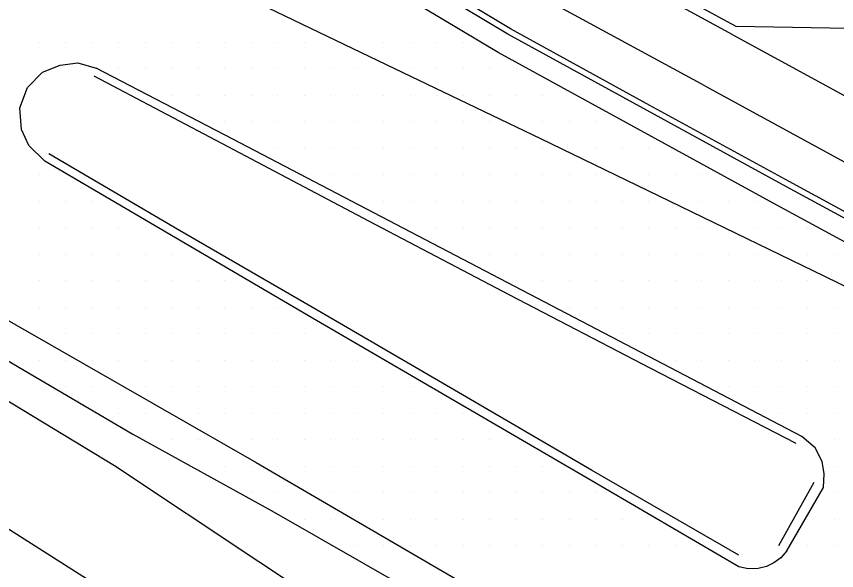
# Model space of a CAD drawing. Extents: x 1762120 to 1766775, y 709485 to 712965.
# Drawn here: x 1765371.6 to 1765449, y 710476.4 to 710528.7 of the extents above; entities that cross this region are included whole.
import ezdxf

# ---------------------------------------------------------------- set-up
doc = ezdxf.new("R2010")
doc.units = 0
for name, color, linetype in [('Exist DTM Drainline', 7, 'Continuous'), ('Exist DTM Scan Elevation Point', 7, 'Continuous'), ('Exist Roads Concrete Median Barrier', 7, 'Continuous'), ('Exist Roads Curbs', 7, 'Continuous'), ('Exist Roads EOP', 7, 'Continuous'), ('Exist Roads EOT', 7, 'Continuous'), ('PH Exist DTM Breakline', 7, 'Continuous')]:
    doc.layers.add(name, color=color, linetype=linetype)

msp = doc.modelspace()

# ---------------------------------------------------------------- linework, layer by layer
at = {"layer": 'Exist DTM Drainline'}
msp.add_lwpolyline([(1765615.261, 710418.837), (1765602.115, 710426.058), (1765588.932, 710433.211), (1765575.821, 710440.494), (1765562.659, 710447.685), (1765549.513, 710454.904), (1765536.408, 710462.178), (1765523.255, 710469.386), (1765510.115, 710476.613), (1765496.957, 710483.805), (1765483.795, 710490.992), (1765470.64, 710498.191), (1765457.45, 710505.477), (1765444.279, 710512.646), (1765431.118, 710519.832), (1765417.964, 710527.029), (1765405.793, 710534.331)], dxfattribs=at)
at = {"layer": 'Exist DTM Scan Elevation Point'}
for p, q in [((1765373.75, 710526.25), (1765373.75, 710526.25)), ((1765376.25, 710526.25), (1765376.25, 710526.25)), ((1765378.75, 710526.25), (1765378.75, 710526.25)), ((1765381.25, 710526.25), (1765381.25, 710526.25)), ((1765383.75, 710526.25), (1765383.75, 710526.25)), ((1765386.25, 710526.25), (1765386.25, 710526.25)), ((1765388.75, 710526.25), (1765388.75, 710526.25)), ((1765391.25, 710526.25), (1765391.25, 710526.25)), ((1765393.75, 710526.25), (1765393.75, 710526.25)), ((1765396.25, 710526.25), (1765396.25, 710526.25)), ((1765398.75, 710526.25), (1765398.75, 710526.25)), ((1765403.75, 710526.25), (1765403.75, 710526.25)), ((1765406.25, 710526.25), (1765406.25, 710526.25)), ((1765408.75, 710526.25), (1765408.75, 710526.25)), ((1765411.25, 710526.25), (1765411.25, 710526.25)), ((1765413.75, 710526.25), (1765413.75, 710526.25)), ((1765381.25, 710523.75), (1765381.25, 710523.75)), ((1765383.75, 710523.75), (1765383.75, 710523.75)), ((1765386.25, 710523.75), (1765386.25, 710523.75)), ((1765388.75, 710523.75), (1765388.75, 710523.75)), ((1765391.25, 710523.75), (1765391.25, 710523.75)), ((1765393.75, 710523.75), (1765393.75, 710523.75)), ((1765396.25, 710523.75), (1765396.25, 710523.75)), ((1765398.75, 710523.75), (1765398.75, 710523.75)), ((1765401.25, 710523.75), (1765401.25, 710523.75)), ((1765403.75, 710523.75), (1765403.75, 710523.75)), ((1765406.25, 710523.75), (1765406.25, 710523.75)), ((1765408.75, 710523.75), (1765408.75, 710523.75)), ((1765411.25, 710523.75), (1765411.25, 710523.75)), ((1765413.75, 710523.75), (1765413.75, 710523.75)), ((1765416.25, 710523.75), (1765416.25, 710523.75)), ((1765418.75, 710523.75), (1765418.75, 710523.75)), ((1765386.25, 710521.25), (1765386.25, 710521.25)), ((1765388.75, 710521.25), (1765388.75, 710521.25)), ((1765391.25, 710521.25), (1765391.25, 710521.25)), ((1765393.75, 710521.25), (1765393.75, 710521.25)), ((1765396.25, 710521.25), (1765396.25, 710521.25)), ((1765398.75, 710521.25), (1765398.75, 710521.25)), ((1765401.25, 710521.25), (1765401.25, 710521.25)), ((1765403.75, 710521.25), (1765403.75, 710521.25)), ((1765406.25, 710521.25), (1765406.25, 710521.25)), ((1765408.75, 710521.25), (1765408.75, 710521.25)), ((1765411.25, 710521.25), (1765411.25, 710521.25)), ((1765413.75, 710521.25), (1765413.75, 710521.25)), ((1765416.25, 710521.25), (1765416.25, 710521.25)), ((1765418.75, 710521.25), (1765418.75, 710521.25)), ((1765421.25, 710521.25), (1765421.25, 710521.25)), ((1765391.25, 710518.75), (1765391.25, 710518.75)), ((1765393.75, 710518.75), (1765393.75, 710518.75)), ((1765396.25, 710518.75), (1765396.25, 710518.75)), ((1765398.75, 710518.75), (1765398.75, 710518.75)), ((1765401.25, 710518.75), (1765401.25, 710518.75)), ((1765403.75, 710518.75), (1765403.75, 710518.75)), ((1765406.25, 710518.75), (1765406.25, 710518.75)), ((1765408.75, 710518.75), (1765408.75, 710518.75)), ((1765411.25, 710518.75), (1765411.25, 710518.75)), ((1765413.75, 710518.75), (1765413.75, 710518.75)), ((1765416.25, 710518.75), (1765416.25, 710518.75)), ((1765421.25, 710518.75), (1765421.25, 710518.75)), ((1765423.75, 710518.75), (1765423.75, 710518.75)), ((1765426.25, 710518.75), (1765426.25, 710518.75)), ((1765396.25, 710516.25), (1765396.25, 710516.25)), ((1765398.75, 710516.25), (1765398.75, 710516.25)), ((1765401.25, 710516.25), (1765401.25, 710516.25)), ((1765403.75, 710516.25), (1765403.75, 710516.25)), ((1765406.25, 710516.25), (1765406.25, 710516.25)), ((1765408.75, 710516.25), (1765408.75, 710516.25)), ((1765411.25, 710516.25), (1765411.25, 710516.25)), ((1765413.75, 710516.25), (1765413.75, 710516.25)), ((1765416.25, 710516.25), (1765416.25, 710516.25)), ((1765418.75, 710516.25), (1765418.75, 710516.25)), ((1765421.25, 710516.25), (1765421.25, 710516.25)), ((1765426.25, 710516.25), (1765426.25, 710516.25)), ((1765428.75, 710516.25), (1765428.75, 710516.25)), ((1765431.25, 710516.25), (1765431.25, 710516.25)), ((1765373.75, 710513.75), (1765373.75, 710513.75)), ((1765401.25, 710513.75), (1765401.25, 710513.75)), ((1765403.75, 710513.75), (1765403.75, 710513.75)), ((1765406.25, 710513.75), (1765406.25, 710513.75)), ((1765408.75, 710513.75), (1765408.75, 710513.75)), ((1765411.25, 710513.75), (1765411.25, 710513.75)), ((1765413.75, 710513.75), (1765413.75, 710513.75)), ((1765416.25, 710513.75), (1765416.25, 710513.75)), ((1765418.75, 710513.75), (1765418.75, 710513.75)), ((1765421.25, 710513.75), (1765421.25, 710513.75)), ((1765423.75, 710513.75), (1765423.75, 710513.75)), ((1765426.25, 710513.75), (1765426.25, 710513.75)), ((1765431.25, 710513.75), (1765431.25, 710513.75)), ((1765433.75, 710513.75), (1765433.75, 710513.75)), ((1765436.25, 710513.75), (1765436.25, 710513.75)), ((1765373.75, 710511.25), (1765373.75, 710511.25)), ((1765376.25, 710511.25), (1765376.25, 710511.25)), ((1765378.75, 710511.25), (1765378.75, 710511.25)), ((1765406.25, 710511.25), (1765406.25, 710511.25)), ((1765408.75, 710511.25), (1765408.75, 710511.25)), ((1765411.25, 710511.25), (1765411.25, 710511.25)), ((1765413.75, 710511.25), (1765413.75, 710511.25)), ((1765416.25, 710511.25), (1765416.25, 710511.25)), ((1765418.75, 710511.25), (1765418.75, 710511.25)), ((1765421.25, 710511.25), (1765421.25, 710511.25)), ((1765423.75, 710511.25), (1765423.75, 710511.25)), ((1765426.25, 710511.25), (1765426.25, 710511.25)), ((1765428.75, 710511.25), (1765428.75, 710511.25)), ((1765431.25, 710511.25), (1765431.25, 710511.25)), ((1765436.25, 710511.25), (1765436.25, 710511.25)), ((1765438.75, 710511.25), (1765438.75, 710511.25)), ((1765441.25, 710511.25), (1765441.25, 710511.25)), ((1765373.75, 710508.75), (1765373.75, 710508.75)), ((1765376.25, 710508.75), (1765376.25, 710508.75)), ((1765378.75, 710508.75), (1765378.75, 710508.75)), ((1765381.25, 710508.75), (1765381.25, 710508.75)), ((1765383.75, 710508.75), (1765383.75, 710508.75)), ((1765411.25, 710508.75), (1765411.25, 710508.75)), ((1765413.75, 710508.75), (1765413.75, 710508.75)), ((1765416.25, 710508.75), (1765416.25, 710508.75)), ((1765418.75, 710508.75), (1765418.75, 710508.75)), ((1765421.25, 710508.75), (1765421.25, 710508.75)), ((1765423.75, 710508.75), (1765423.75, 710508.75)), ((1765426.25, 710508.75), (1765426.25, 710508.75)), ((1765428.75, 710508.75), (1765428.75, 710508.75)), ((1765431.25, 710508.75), (1765431.25, 710508.75)), ((1765433.75, 710508.75), (1765433.75, 710508.75)), ((1765436.25, 710508.75), (1765436.25, 710508.75)), ((1765441.25, 710508.75), (1765441.25, 710508.75)), ((1765443.75, 710508.75), (1765443.75, 710508.75)), ((1765446.25, 710508.75), (1765446.25, 710508.75)), ((1765373.75, 710506.25), (1765373.75, 710506.25)), ((1765376.25, 710506.25), (1765376.25, 710506.25)), ((1765378.75, 710506.25), (1765378.75, 710506.25)), ((1765381.25, 710506.25), (1765381.25, 710506.25)), ((1765383.75, 710506.25), (1765383.75, 710506.25)), ((1765386.25, 710506.25), (1765386.25, 710506.25)), ((1765416.25, 710506.25), (1765416.25, 710506.25)), ((1765418.75, 710506.25), (1765418.75, 710506.25)), ((1765421.25, 710506.25), (1765421.25, 710506.25)), ((1765423.75, 710506.25), (1765423.75, 710506.25)), ((1765426.25, 710506.25), (1765426.25, 710506.25)), ((1765428.75, 710506.25), (1765428.75, 710506.25)), ((1765431.25, 710506.25), (1765431.25, 710506.25)), ((1765433.75, 710506.25), (1765433.75, 710506.25)), ((1765436.25, 710506.25), (1765436.25, 710506.25)), ((1765438.75, 710506.25), (1765438.75, 710506.25)), ((1765441.25, 710506.25), (1765441.25, 710506.25)), ((1765446.25, 710506.25), (1765446.25, 710506.25)), ((1765448.75, 710506.25), (1765448.75, 710506.25)), ((1765373.75, 710503.75), (1765373.75, 710503.75)), ((1765376.25, 710503.75), (1765376.25, 710503.75)), ((1765378.75, 710503.75), (1765378.75, 710503.75)), ((1765381.25, 710503.75), (1765381.25, 710503.75)), ((1765383.75, 710503.75), (1765383.75, 710503.75)), ((1765386.25, 710503.75), (1765386.25, 710503.75)), ((1765388.75, 710503.75), (1765388.75, 710503.75)), ((1765391.25, 710503.75), (1765391.25, 710503.75)), ((1765418.75, 710503.75), (1765418.75, 710503.75)), ((1765421.25, 710503.75), (1765421.25, 710503.75)), ((1765423.75, 710503.75), (1765423.75, 710503.75)), ((1765426.25, 710503.75), (1765426.25, 710503.75)), ((1765428.75, 710503.75), (1765428.75, 710503.75)), ((1765431.25, 710503.75), (1765431.25, 710503.75)), ((1765433.75, 710503.75), (1765433.75, 710503.75)), ((1765436.25, 710503.75), (1765436.25, 710503.75)), ((1765438.75, 710503.75), (1765438.75, 710503.75)), ((1765441.25, 710503.75), (1765441.25, 710503.75)), ((1765443.75, 710503.75), (1765443.75, 710503.75)), ((1765446.25, 710503.75), (1765446.25, 710503.75)), ((1765373.75, 710501.25), (1765373.75, 710501.25)), ((1765376.25, 710501.25), (1765376.25, 710501.25)), ((1765378.75, 710501.25), (1765378.75, 710501.25)), ((1765381.25, 710501.25), (1765381.25, 710501.25)), ((1765383.75, 710501.25), (1765383.75, 710501.25)), ((1765386.25, 710501.25), (1765386.25, 710501.25)), ((1765388.75, 710501.25), (1765388.75, 710501.25)), ((1765391.25, 710501.25), (1765391.25, 710501.25)), ((1765393.75, 710501.25), (1765393.75, 710501.25)), ((1765396.25, 710501.25), (1765396.25, 710501.25)), ((1765423.75, 710501.25), (1765423.75, 710501.25)), ((1765426.25, 710501.25), (1765426.25, 710501.25)), ((1765428.75, 710501.25), (1765428.75, 710501.25)), ((1765431.25, 710501.25), (1765431.25, 710501.25)), ((1765433.75, 710501.25), (1765433.75, 710501.25)), ((1765436.25, 710501.25), (1765436.25, 710501.25)), ((1765438.75, 710501.25), (1765438.75, 710501.25)), ((1765441.25, 710501.25), (1765441.25, 710501.25)), ((1765443.75, 710501.25), (1765443.75, 710501.25)), ((1765446.25, 710501.25), (1765446.25, 710501.25)), ((1765448.75, 710501.25), (1765448.75, 710501.25)), ((1765376.25, 710498.75), (1765376.25, 710498.75)), ((1765378.75, 710498.75), (1765378.75, 710498.75)), ((1765381.25, 710498.75), (1765381.25, 710498.75)), ((1765383.75, 710498.75), (1765383.75, 710498.75)), ((1765386.25, 710498.75), (1765386.25, 710498.75)), ((1765388.75, 710498.75), (1765388.75, 710498.75)), ((1765391.25, 710498.75), (1765391.25, 710498.75)), ((1765393.75, 710498.75), (1765393.75, 710498.75)), ((1765396.25, 710498.75), (1765396.25, 710498.75)), ((1765398.75, 710498.75), (1765398.75, 710498.75)), ((1765428.75, 710498.75), (1765428.75, 710498.75)), ((1765431.25, 710498.75), (1765431.25, 710498.75)), ((1765433.75, 710498.75), (1765433.75, 710498.75)), ((1765436.25, 710498.75), (1765436.25, 710498.75)), ((1765438.75, 710498.75), (1765438.75, 710498.75)), ((1765441.25, 710498.75), (1765441.25, 710498.75)), ((1765443.75, 710498.75), (1765443.75, 710498.75)), ((1765446.25, 710498.75), (1765446.25, 710498.75)), ((1765448.75, 710498.75), (1765448.75, 710498.75)), ((1765373.75, 710496.25), (1765373.75, 710496.25)), ((1765376.25, 710496.25), (1765376.25, 710496.25)), ((1765378.75, 710496.25), (1765378.75, 710496.25)), ((1765381.25, 710496.25), (1765381.25, 710496.25)), ((1765383.75, 710496.25), (1765383.75, 710496.25)), ((1765386.25, 710496.25), (1765386.25, 710496.25)), ((1765388.75, 710496.25), (1765388.75, 710496.25)), ((1765391.25, 710496.25), (1765391.25, 710496.25)), ((1765393.75, 710496.25), (1765393.75, 710496.25)), ((1765396.25, 710496.25), (1765396.25, 710496.25)), ((1765398.75, 710496.25), (1765398.75, 710496.25)), ((1765401.25, 710496.25), (1765401.25, 710496.25)), ((1765403.75, 710496.25), (1765403.75, 710496.25)), ((1765433.75, 710496.25), (1765433.75, 710496.25)), ((1765436.25, 710496.25), (1765436.25, 710496.25)), ((1765438.75, 710496.25), (1765438.75, 710496.25)), ((1765441.25, 710496.25), (1765441.25, 710496.25)), ((1765443.75, 710496.25), (1765443.75, 710496.25)), ((1765446.25, 710496.25), (1765446.25, 710496.25)), ((1765448.75, 710496.25), (1765448.75, 710496.25)), ((1765376.25, 710493.75), (1765376.25, 710493.75)), ((1765378.75, 710493.75), (1765378.75, 710493.75)), ((1765383.75, 710493.75), (1765383.75, 710493.75)), ((1765386.25, 710493.75), (1765386.25, 710493.75)), ((1765388.75, 710493.75), (1765388.75, 710493.75)), ((1765391.25, 710493.75), (1765391.25, 710493.75)), ((1765393.75, 710493.75), (1765393.75, 710493.75)), ((1765396.25, 710493.75), (1765396.25, 710493.75)), ((1765398.75, 710493.75), (1765398.75, 710493.75)), ((1765401.25, 710493.75), (1765401.25, 710493.75)), ((1765403.75, 710493.75), (1765403.75, 710493.75)), ((1765406.25, 710493.75), (1765406.25, 710493.75)), ((1765408.75, 710493.75), (1765408.75, 710493.75)), ((1765438.75, 710493.75), (1765438.75, 710493.75)), ((1765441.25, 710493.75), (1765441.25, 710493.75)), ((1765443.75, 710493.75), (1765443.75, 710493.75)), ((1765446.25, 710493.75), (1765446.25, 710493.75)), ((1765448.75, 710493.75), (1765448.75, 710493.75)), ((1765381.25, 710491.25), (1765381.25, 710491.25)), ((1765383.75, 710491.25), (1765383.75, 710491.25)), ((1765388.75, 710491.25), (1765388.75, 710491.25)), ((1765391.25, 710491.25), (1765391.25, 710491.25)), ((1765393.75, 710491.25), (1765393.75, 710491.25)), ((1765396.25, 710491.25), (1765396.25, 710491.25)), ((1765398.75, 710491.25), (1765398.75, 710491.25)), ((1765401.25, 710491.25), (1765401.25, 710491.25)), ((1765403.75, 710491.25), (1765403.75, 710491.25)), ((1765406.25, 710491.25), (1765406.25, 710491.25)), ((1765408.75, 710491.25), (1765408.75, 710491.25)), ((1765411.25, 710491.25), (1765411.25, 710491.25)), ((1765413.75, 710491.25), (1765413.75, 710491.25)), ((1765443.75, 710491.25), (1765443.75, 710491.25)), ((1765446.25, 710491.25), (1765446.25, 710491.25)), ((1765448.75, 710491.25), (1765448.75, 710491.25)), ((1765386.25, 710488.75), (1765386.25, 710488.75)), ((1765388.75, 710488.75), (1765388.75, 710488.75)), ((1765393.75, 710488.75), (1765393.75, 710488.75)), ((1765396.25, 710488.75), (1765396.25, 710488.75)), ((1765398.75, 710488.75), (1765398.75, 710488.75)), ((1765401.25, 710488.75), (1765401.25, 710488.75)), ((1765403.75, 710488.75), (1765403.75, 710488.75)), ((1765406.25, 710488.75), (1765406.25, 710488.75)), ((1765408.75, 710488.75), (1765408.75, 710488.75)), ((1765411.25, 710488.75), (1765411.25, 710488.75)), ((1765413.75, 710488.75), (1765413.75, 710488.75)), ((1765416.25, 710488.75), (1765416.25, 710488.75)), ((1765448.75, 710488.75), (1765448.75, 710488.75)), ((1765391.25, 710486.25), (1765391.25, 710486.25)), ((1765393.75, 710486.25), (1765393.75, 710486.25)), ((1765396.25, 710486.25), (1765396.25, 710486.25)), ((1765398.75, 710486.25), (1765398.75, 710486.25)), ((1765401.25, 710486.25), (1765401.25, 710486.25)), ((1765403.75, 710486.25), (1765403.75, 710486.25)), ((1765406.25, 710486.25), (1765406.25, 710486.25)), ((1765408.75, 710486.25), (1765408.75, 710486.25)), ((1765411.25, 710486.25), (1765411.25, 710486.25)), ((1765413.75, 710486.25), (1765413.75, 710486.25)), ((1765416.25, 710486.25), (1765416.25, 710486.25)), ((1765418.75, 710486.25), (1765418.75, 710486.25)), ((1765421.25, 710486.25), (1765421.25, 710486.25)), ((1765448.75, 710486.25), (1765448.75, 710486.25)), ((1765393.75, 710483.75), (1765393.75, 710483.75)), ((1765396.25, 710483.75), (1765396.25, 710483.75)), ((1765401.25, 710483.75), (1765401.25, 710483.75)), ((1765403.75, 710483.75), (1765403.75, 710483.75)), ((1765406.25, 710483.75), (1765406.25, 710483.75)), ((1765408.75, 710483.75), (1765408.75, 710483.75)), ((1765411.25, 710483.75), (1765411.25, 710483.75)), ((1765413.75, 710483.75), (1765413.75, 710483.75)), ((1765416.25, 710483.75), (1765416.25, 710483.75)), ((1765418.75, 710483.75), (1765418.75, 710483.75)), ((1765421.25, 710483.75), (1765421.25, 710483.75)), ((1765423.75, 710483.75), (1765423.75, 710483.75)), ((1765426.25, 710483.75), (1765426.25, 710483.75)), ((1765448.75, 710483.75), (1765448.75, 710483.75)), ((1765398.75, 710481.25), (1765398.75, 710481.25)), ((1765401.25, 710481.25), (1765401.25, 710481.25)), ((1765406.25, 710481.25), (1765406.25, 710481.25)), ((1765408.75, 710481.25), (1765408.75, 710481.25)), ((1765411.25, 710481.25), (1765411.25, 710481.25)), ((1765413.75, 710481.25), (1765413.75, 710481.25)), ((1765416.25, 710481.25), (1765416.25, 710481.25)), ((1765418.75, 710481.25), (1765418.75, 710481.25)), ((1765421.25, 710481.25), (1765421.25, 710481.25)), ((1765423.75, 710481.25), (1765423.75, 710481.25)), ((1765426.25, 710481.25), (1765426.25, 710481.25)), ((1765428.75, 710481.25), (1765428.75, 710481.25)), ((1765448.75, 710481.25), (1765448.75, 710481.25)), ((1765403.75, 710478.75), (1765403.75, 710478.75)), ((1765406.25, 710478.75), (1765406.25, 710478.75)), ((1765408.75, 710478.75), (1765408.75, 710478.75)), ((1765411.25, 710478.75), (1765411.25, 710478.75)), ((1765413.75, 710478.75), (1765413.75, 710478.75)), ((1765416.25, 710478.75), (1765416.25, 710478.75)), ((1765418.75, 710478.75), (1765418.75, 710478.75)), ((1765421.25, 710478.75), (1765421.25, 710478.75)), ((1765423.75, 710478.75), (1765423.75, 710478.75)), ((1765426.25, 710478.75), (1765426.25, 710478.75)), ((1765428.75, 710478.75), (1765428.75, 710478.75)), ((1765431.25, 710478.75), (1765431.25, 710478.75)), ((1765433.75, 710478.75), (1765433.75, 710478.75)), ((1765446.25, 710478.75), (1765446.25, 710478.75)), ((1765448.75, 710478.75), (1765448.75, 710478.75))]:
    msp.add_line(p, q, dxfattribs=at)
at = {"layer": 'Exist Roads Concrete Median Barrier'}
msp.add_line((1765443.543, 710478.787), (1765446.886, 710484.75), dxfattribs=at)
for points in [[(1765445.182, 710488.399), (1765431.471, 710495.506), (1765418.147, 710502.422), (1765404.86, 710509.403), (1765391.581, 710516.393), (1765378.918, 710523.07)], [(1765439.752, 710477.89), (1765425.869, 710485.9), (1765412.922, 710493.46), (1765399.955, 710500.989), (1765386.982, 710508.506), (1765374.647, 710515.744)]]:
    msp.add_lwpolyline(points, dxfattribs=at)
at = {"layer": 'Exist Roads Curbs'}
msp.add_lwpolyline([(1765615.547, 710419.375), (1765602.408, 710426.609), (1765589.209, 710433.733), (1765576.087, 710440.996), (1765562.924, 710448.187), (1765549.806, 710455.458), (1765536.685, 710462.703), (1765523.522, 710469.891), (1765510.386, 710477.127), (1765497.231, 710484.325), (1765484.074, 710491.521), (1765470.921, 710498.725), (1765457.702, 710505.979), (1765444.521, 710513.129), (1765431.362, 710520.318), (1765418.218, 710527.537), (1765406.116, 710534.823)], dxfattribs=at)
at = {"layer": 'Exist Roads EOP'}
msp.add_line((1765444.295, 710478.289), (1765447.762, 710484.273), dxfattribs=at)
for points in [[(1765614.328, 710417.129), (1765601.2, 710424.383), (1765588.029, 710431.557), (1765574.882, 710438.776), (1765561.72, 710445.967), (1765548.543, 710453.129), (1765535.458, 710460.448), (1765522.303, 710467.649), (1765509.186, 710474.92), (1765496.027, 710482.113), (1765482.866, 710489.3), (1765469.69, 710496.461), (1765456.532, 710503.756), (1765443.351, 710510.906), (1765430.199, 710518.108), (1765417.041, 710525.297), (1765404.666, 710532.735)], [(1765444.295, 710478.289), (1765443.723, 710477.617), (1765443.082, 710477.162), (1765442.369, 710476.808), (1765441.594, 710476.619), (1765440.653, 710476.595), (1765439.755, 710476.787), (1765425.439, 710485.141), (1765412.485, 710492.69), (1765399.525, 710500.227), (1765386.596, 710507.821), (1765374.254, 710515.044), (1765372.763, 710516.539), (1765372.077, 710518.042), (1765371.923, 710520.093), (1765372.642, 710522.002), (1765374.064, 710523.456), (1765375.711, 710524.126), (1765377.389, 710524.319), (1765379.129, 710523.838)], [(1765447.762, 710484.273), (1765447.822, 710485.537), (1765447.616, 710486.714), (1765446.959, 710488.012), (1765445.708, 710489.059), (1765431.925, 710496.261), (1765418.627, 710503.22), (1765405.32, 710510.166), (1765392.022, 710517.125), (1765379.129, 710523.838)], [(1765329.824, 710519.529), (1765343.622, 710511.729), (1765356.488, 710504.071), (1765369.641, 710496.87), (1765382.588, 710489.306), (1765395.691, 710482.061), (1765408.707, 710474.613), (1765421.407, 710466.773), (1765429.426, 710461.024), (1765431.164, 710459.467), (1765432.846, 710453.473), (1765432.5, 710447.474), (1765431.728, 710443.907), (1765429.825, 710438.787)]]:
    msp.add_lwpolyline(points, dxfattribs=at)
at = {"layer": 'Exist Roads EOT'}
for points in [[(1765338.081, 710556.589), (1765339.839, 710555.633), (1765351.646, 710550.041), (1765366.591, 710543.057), (1765380.169, 710536.846), (1765393.718, 710530.347), (1765407.267, 710523.81), (1765421.032, 710517.195), (1765434.229, 710510.804), (1765447.841, 710504.187), (1765461.059, 710497.742), (1765474.454, 710491.199), (1765487.168, 710484.974), (1765500.611, 710478.286), (1765513.771, 710471.688)], [(1765332.166, 710521.935), (1765355.297, 710508.886), (1765394.207, 710486.611), (1765422.287, 710470.267), (1765430.026, 710465.528), (1765431.277, 710464.348), (1765432.492, 710462.459), (1765433.443, 710460.152), (1765434.285, 710456.423), (1765434.159, 710452.969), (1765433.652, 710449.472), (1765432.95, 710445.671)]]:
    msp.add_lwpolyline(points, dxfattribs=at)
at = {"layer": 'PH Exist DTM Breakline'}
for p, q in [((1765439.194, 710526.977), (1765459.131, 710516.128)), ((1765436.566, 710522.146), (1765456.575, 710511.257))]:
    msp.add_line(p, q, dxfattribs=at)
for points in [[(1765439.194, 710526.977), (1765438.094, 710527.576), (1765411.987, 710541.773), (1765410.156, 710542.769), (1765408.543, 710554.846), (1765407.588, 710559.696), (1765405.745, 710569.838), (1765406.297, 710570.659), (1765412.797, 710577.878), (1765418.479, 710584.317), (1765424.303, 710590.929), (1765427.156, 710595.024), (1765428.375, 710596.839), (1765433.263, 710601.084), (1765429.457, 710602.425), (1765428.583, 710605.927), (1765429.049, 710613.15), (1765424.495, 710608.762)], [(1765469.544, 710527.23), (1765439.503, 710527.758), (1765438.292, 710528.417), (1765424.555, 710535.889), (1765412.233, 710542.588)], [(1765436.566, 710522.146), (1765435.466, 710522.744), (1765409.36, 710536.941), (1765405.075, 710539.271)], [(1765301.457, 710522.114), (1765298.304, 710519.047), (1765297.883, 710516.434), (1765302.667, 710513.219), (1765310.372, 710509.345), (1765321.737, 710501.706), (1765345.536, 710484.481), (1765369.151, 710473.315), (1765381.403, 710465.093), (1765391.924, 710457.915), (1765400.663, 710452.042), (1765408.69, 710447.608), (1765415.131, 710445.594), (1765418.872, 710446.1), (1765422.416, 710447.706), (1765423.518, 710452.706), (1765422.137, 710456.074), (1765408.074, 710468.203), (1765380.845, 710486.315), (1765349.233, 710505.452), (1765322.294, 710520.706), (1765314.014, 710524.774), (1765303.761, 710525.823), (1765300.243, 710523.857)], [(1765301.792, 710521.175), (1765305.858, 710518.155), (1765306.146, 710517.961), (1765308.699, 710517.07), (1765323.629, 710509.044), (1765334.685, 710501.614), (1765348.015, 710494.801), (1765363.552, 710484.995), (1765378.212, 710475.685), (1765390.941, 710467.504), (1765402.539, 710460.545), (1765410.399, 710456.03), (1765416.805, 710452.33), (1765419.294, 710450.676)]]:
    msp.add_lwpolyline(points, dxfattribs=at)

doc.saveas('drawing.dxf')
